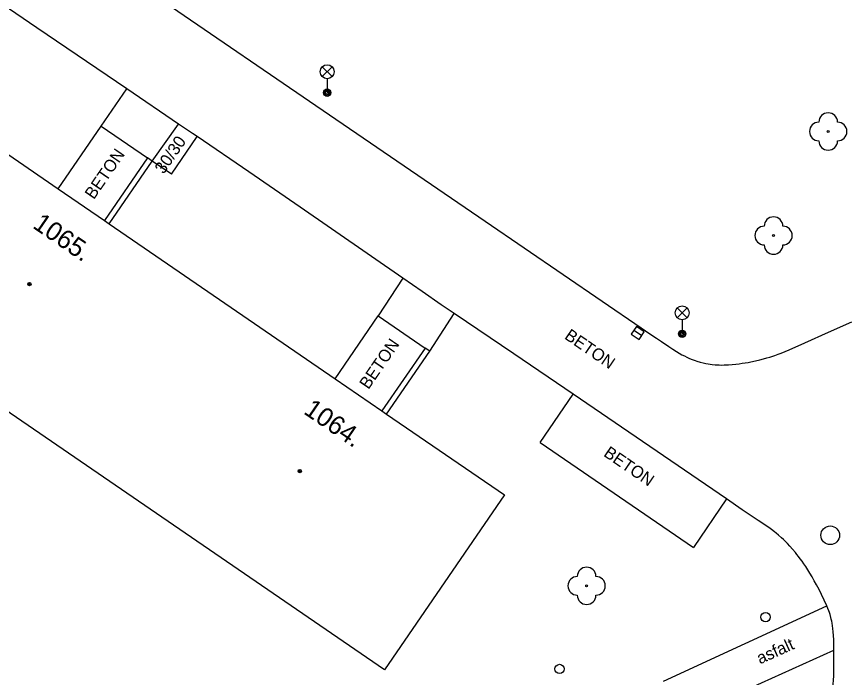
# Model space of a CAD drawing. Extents: x -539515 to -538098, y -1182060 to -1180157.
# Drawn here: x -538751.69 to -538707.16, y -1181441.24 to -1181405.81 of the extents above; entities that cross this region are included whole.
import ezdxf

# ---------------------------------------------------------------- set-up
doc = ezdxf.new("R2010")
doc.units = 0
for name, color, linetype in [('Vrstva 1', 7, 'Continuous'), ('Vrstva 13', 7, 'Continuous'), ('Vrstva 22', 7, 'Continuous'), ('Vrstva 27', 7, 'Continuous'), ('Vrstva 28', 7, 'Continuous'), ('Vrstva 31', 7, 'Continuous'), ('Vrstva 33', 7, 'Continuous'), ('Vrstva 39', 7, 'Continuous'), ('Vrstva 40', 7, 'Continuous'), ('Vrstva 47', 7, 'Continuous'), ('Vrstva 68', 7, 'Continuous'), ('Vrstva 88', 7, 'Continuous')]:
    doc.layers.add(name, color=color, linetype=linetype)

msp = doc.modelspace()

# ---------------------------------------------------------------- linework, layer by layer
at = {"layer": 'Vrstva 1'}
msp.add_line((-538725.55, -1181431.45), (-538731.98, -1181440.83), dxfattribs=at)
for points in [[(-538755.349, -1181411.011), (-538749.475, -1181415.04)], [(-538749.475, -1181415.04), (-538746.981, -1181416.75)], [(-538746.981, -1181416.75), (-538746.734, -1181416.92)], [(-538746.734, -1181416.92), (-538734.625, -1181425.225)], [(-538731.98, -1181440.83), (-538761.787, -1181420.406)], [(-538734.625, -1181425.225), (-538732.109, -1181426.951)], [(-538732.109, -1181426.951), (-538731.862, -1181427.121)], [(-538731.862, -1181427.121), (-538725.55, -1181431.45)]]:
    msp.add_lwpolyline(points, dxfattribs=at)
at = {"layer": 'Vrstva 13'}
for p, q in [((-538747.17, -1181411.68), (-538744.677, -1181413.39)), ((-538744.43, -1181413.56), (-538743.01, -1181411.57)), ((-538743.4, -1181414.267), (-538742.01, -1181412.24)), ((-538743.4, -1181414.267), (-538744.43, -1181413.56)), ((-538730.99, -1181419.83), (-538732.31, -1181421.85)), ((-538729.55, -1181423.75), (-538728.24, -1181421.73)), ((-538734.625, -1181425.225), (-538732.31, -1181421.85)), ((-538732.31, -1181421.85), (-538729.797, -1181423.58)), ((-538723.638, -1181428.648), (-538721.86, -1181426.05)), ((-538723.638, -1181428.648), (-538715.41, -1181434.28)), ((-538713.65, -1181431.67), (-538715.41, -1181434.28)), ((-538717.02, -1181441.44), (-538708.26, -1181437.41)), ((-538716.165, -1181443.51), (-538707.89, -1181439.78))]:
    msp.add_line(p, q, dxfattribs=at)
msp.add_lwpolyline([(-538749.475, -1181415.04), (-538747.17, -1181411.68), (-538745.795, -1181409.675)], dxfattribs=at)
at = {"layer": 'Vrstva 22'}
for centre in [(-538708.19, -1181411.97), (-538711.12, -1181417.55), (-538721.14, -1181436.33)]:
    msp.add_circle(centre, 0.05, dxfattribs=at)
for centre, start, end in [((-538708.19, -1181411.47), 0, 180), ((-538708.69, -1181411.97), 90, 270), ((-538707.69, -1181411.97), 270, 90), ((-538708.19, -1181412.47), 180, 0), ((-538711.12, -1181417.05), 0, 180), ((-538711.62, -1181417.55), 90, 270), ((-538710.62, -1181417.55), 270, 90), ((-538711.12, -1181418.05), 180, 0), ((-538721.14, -1181435.83), 0, 180), ((-538721.64, -1181436.33), 90, 270), ((-538720.64, -1181436.33), 270, 90), ((-538721.14, -1181436.83), 180, 0)]:
    msp.add_arc(centre, 0.5, start, end, dxfattribs=at)
at = {"layer": 'Vrstva 27'}
msp.add_line((-538718.19, -1181422.915), (-538718.602, -1181422.633), dxfattribs=at)
msp.add_lwpolyline([(-538718.048, -1181422.709), (-538718.461, -1181422.426), (-538718.744, -1181422.839), (-538718.331, -1181423.122)], close=True, dxfattribs=at)
msp.add_circle((-538708.08, -1181433.62), 0.5, dxfattribs=at)
at = {"layer": 'Vrstva 28'}
msp.add_circle((-538711.55, -1181438.01), 0.25, dxfattribs=at)
at = {"layer": 'Vrstva 31'}
msp.add_circle((-538722.59, -1181440.79), 0.25, dxfattribs=at)
at = {"layer": 'Vrstva 33'}
for p, q in [((-538735.315, -1181409.03), (-538734.785, -1181408.5)), ((-538735.315, -1181408.5), (-538734.785, -1181409.03)), ((-538735.05, -1181409.14), (-538735.05, -1181409.89)), ((-538716.285, -1181421.96), (-538715.755, -1181421.43)), ((-538716.285, -1181421.43), (-538715.755, -1181421.96)), ((-538716.02, -1181422.07), (-538716.02, -1181422.82))]:
    msp.add_line(p, q, dxfattribs=at)
for centre, radius in [((-538735.05, -1181408.765), 0.375), ((-538735.05, -1181409.89), 0.2), ((-538735.05, -1181409.89), 0.145), ((-538735.05, -1181409.89), 0.0876), ((-538716.02, -1181421.695), 0.375), ((-538716.02, -1181422.82), 0.2), ((-538716.02, -1181422.82), 0.145), ((-538716.02, -1181422.82), 0.0876)]:
    msp.add_circle(centre, radius, dxfattribs=at)
at = {"layer": 'Vrstva 39'}
for centre, radius in [((-538751.008, -1181420.154), 0.09), ((-538751.008, -1181420.154), 0.0398), ((-538736.515, -1181430.177), 0.09), ((-538736.515, -1181430.177), 0.0398)]:
    msp.add_circle(centre, radius, dxfattribs=at)
at = {"layer": 'Vrstva 68'}
for p, q in [((-538744.677, -1181413.39), (-538746.981, -1181416.75)), ((-538729.797, -1181423.58), (-538732.109, -1181426.951))]:
    msp.add_line(p, q, dxfattribs=at)
for points in [[(-538746.734, -1181416.92), (-538744.43, -1181413.56), (-538744.677, -1181413.39)], [(-538731.862, -1181427.121), (-538729.55, -1181423.75), (-538729.797, -1181423.58)]]:
    msp.add_lwpolyline(points, dxfattribs=at)
at = {"layer": 'Vrstva 88'}
for p, q in [((-538744.795, -1181404.321), (-538734.92, -1181411.07)), ((-538734.92, -1181411.07), (-538726.57, -1181416.78)), ((-538730.99, -1181419.83), (-538736.497, -1181416.031)), ((-538726.57, -1181416.78), (-538718.22, -1181422.49)), ((-538729.96, -1181420.545), (-538730.99, -1181419.83))]:
    msp.add_line(p, q, dxfattribs=at)
for points in [[(-538750.603, -1181406.405), (-538754.398, -1181403.819), (-538758.19, -1181401.23)], [(-538745.795, -1181409.675), (-538750.603, -1181406.405)], [(-538743.01, -1181411.57), (-538745.795, -1181409.675)], [(-538736.497, -1181416.031), (-538739.252, -1181414.134), (-538742.01, -1181412.24), (-538742.259, -1181412.071), (-538742.635, -1181411.821), (-538743.01, -1181411.57)], [(-538721.86, -1181426.05), (-538725.05, -1181423.89), (-538728.24, -1181421.73), (-538728.93, -1181421.259), (-538729.96, -1181420.545)], [(-538714.418, -1181424.459), (-538714.252, -1181424.477), (-538714.128, -1181424.486), (-538714.036, -1181424.49), (-538713.897, -1181424.492), (-538713.76, -1181424.49), (-538713.543, -1181424.479), (-538713.338, -1181424.464), (-538713.146, -1181424.446), (-538712.964, -1181424.425), (-538712.794, -1181424.401), (-538712.634, -1181424.377), (-538712.484, -1181424.351), (-538712.343, -1181424.324), (-538712.08, -1181424.269), (-538711.85, -1181424.215), (-538711.65, -1181424.162), (-538711.476, -1181424.113), (-538711.324, -1181424.067), (-538711.06, -1181423.981), (-538710.865, -1181423.912), (-538710.719, -1181423.858), (-538710.503, -1181423.771), (-538710.29, -1181423.68), (-538709.444, -1181423.304), (-538708.181, -1181422.738), (-538706.92, -1181422.17)], [(-538718.22, -1181422.49), (-538717.75, -1181422.812), (-538717.398, -1181423.053), (-538717.134, -1181423.232), (-538716.731, -1181423.501), (-538716.527, -1181423.636), (-538716.32, -1181423.77), (-538716.175, -1181423.86), (-538716.035, -1181423.938), (-538715.901, -1181424.008), (-538715.774, -1181424.069), (-538715.653, -1181424.123), (-538715.538, -1181424.17), (-538715.43, -1181424.212), (-538715.327, -1181424.248), (-538715.231, -1181424.28), (-538715.048, -1181424.334), (-538714.887, -1181424.375), (-538714.745, -1181424.406), (-538714.621, -1181424.429), (-538714.513, -1181424.446), (-538714.418, -1181424.459)], [(-538713.65, -1181431.67), (-538717.755, -1181428.86), (-538721.86, -1181426.05)], [(-538707.917, -1181438.797), (-538707.935, -1181438.623), (-538707.956, -1181438.47), (-538707.978, -1181438.336), (-538708.001, -1181438.22), (-538708.023, -1181438.118), (-538708.045, -1181438.029), (-538708.088, -1181437.873), (-538708.124, -1181437.757), (-538708.155, -1181437.67), (-538708.205, -1181437.54), (-538708.26, -1181437.41), (-538708.405, -1181437.094), (-538708.545, -1181436.803), (-538708.68, -1181436.533), (-538708.81, -1181436.285), (-538708.935, -1181436.055), (-538709.055, -1181435.844), (-538709.171, -1181435.649), (-538709.283, -1181435.469), (-538709.39, -1181435.303), (-538709.493, -1181435.15), (-538709.592, -1181435.009), (-538709.686, -1181434.879), (-538709.776, -1181434.758), (-538709.863, -1181434.647), (-538709.945, -1181434.545), (-538710.104, -1181434.357), (-538710.247, -1181434.197), (-538710.376, -1181434.061), (-538710.492, -1181433.944), (-538710.595, -1181433.845), (-538710.687, -1181433.759), (-538710.852, -1181433.614), (-538710.98, -1181433.508), (-538711.077, -1181433.431), (-538711.227, -1181433.318), (-538711.38, -1181433.21), (-538711.947, -1181432.824), (-538712.799, -1181432.248), (-538713.65, -1181431.67)], [(-538708.04, -1181442.48), (-538708.006, -1181442.318), (-538707.979, -1181442.163), (-538707.957, -1181442.015), (-538707.94, -1181441.874), (-538707.927, -1181441.741), (-538707.917, -1181441.615), (-538707.904, -1181441.377), (-538707.896, -1181441.168), (-538707.892, -1181440.985), (-538707.89, -1181440.669), (-538707.89, -1181440.436), (-538707.891, -1181440.266), (-538707.892, -1181440.14), (-538707.892, -1181439.957), (-538707.89, -1181439.78), (-538707.888, -1181439.485), (-538707.892, -1181439.225), (-538707.902, -1181438.997), (-538707.917, -1181438.797)]]:
    msp.add_lwpolyline(points, dxfattribs=at)

# ---------------------------------------------------------------- texts
at = {"layer": 'Vrstva 40'}
for s, rotation, p in [('30/30', 55.5598, (-538743.808, -1181414.291)), ('BETON', 55.5557, (-538747.555, -1181415.655)), ('BETON', 325.6071, (-538722.373, -1181423.048)), ('BETON', 55.5557, (-538732.835, -1181425.837)), ('BETON', 325.6071, (-538720.276, -1181429.338)), ('asfalt', 24.2637, (-538711.845, -1181440.546))]:
    msp.add_text(s, height=0.65, rotation=rotation, dxfattribs=at).set_placement(p)
at = {"layer": 'Vrstva 47'}
for s, p in [('1065.', (-538750.889, -1181417.102)), ('1064.', (-538736.363, -1181427.065))]:
    msp.add_text(s, height=1, rotation=325.5543, dxfattribs=at).set_placement(p)

doc.saveas('drawing.dxf')
